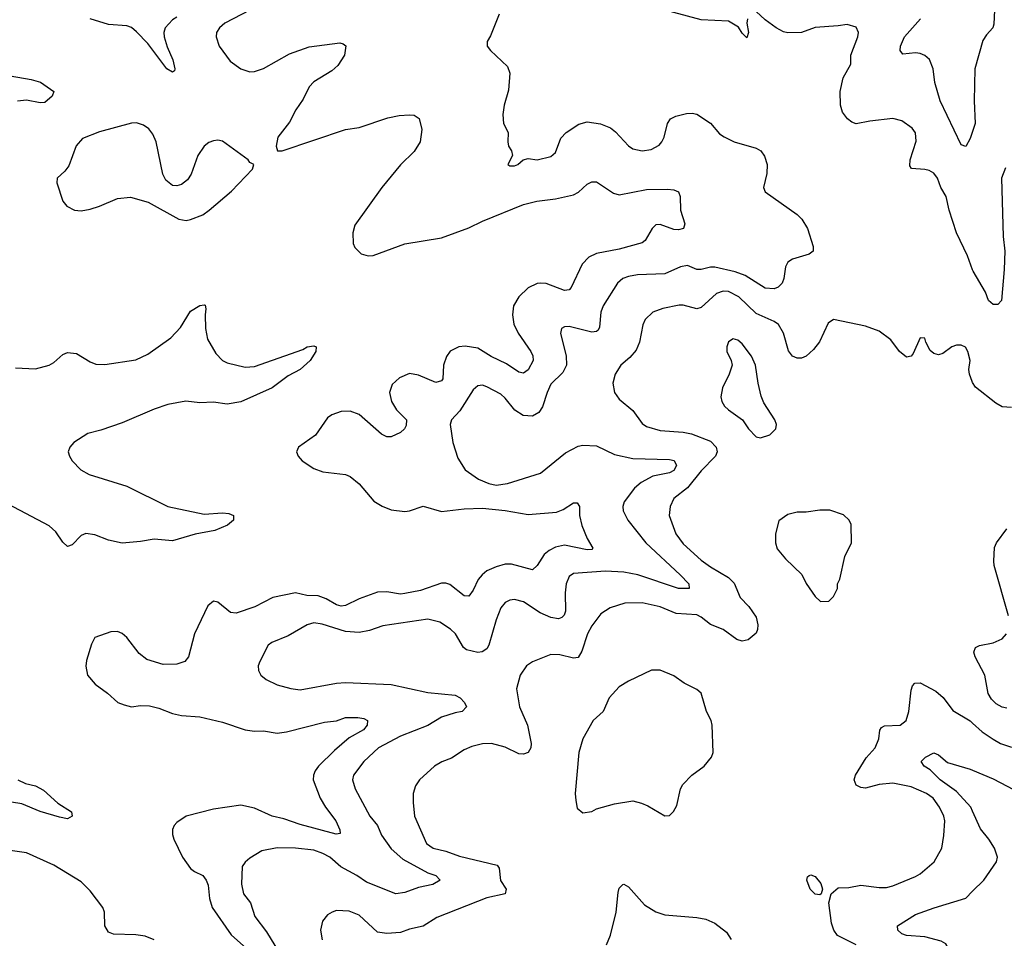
# Model space of a CAD drawing. Header units: inches. Extents: x 1954678 to 2060271, y 904822 to 1016299.
# Tile 313 of 403: x 2005820 to 2010139, y 1004215 to 1008246. Entities that reach past the tile are written whole.
import ezdxf

# ---------------------------------------------------------------- set-up
doc = ezdxf.new("R2010")
doc.units = ezdxf.units.IN
doc.header["$MEASUREMENT"] = 0
doc.layers.add('C0000', color=7, linetype='Continuous')
doc.layers.add('C0010', color=7, linetype='Continuous')

msp = doc.modelspace()

# ---------------------------------------------------------------- linework, layer by layer
at = {"layer": 'C0000', "color": 5}
for points, elevation in [([(2006830, 1008287.9), (2006719.7, 1008230), (2006696.1, 1008210), (2006684, 1008190), (2006682.4, 1008170), (2006695, 1008130), (2006743.9, 1008063.9), (2006790, 1008030.2), (2006830, 1008016.3), (2006850, 1008017.8), (2006890, 1008031.3), (2007004, 1008096), (2007090, 1008126.2), (2007224.4, 1008144.4), (2007239.6, 1008139.6), (2007250.3, 1008130.3), (2007244.5, 1008090), (2007215.6, 1008044.4), (2007190, 1008021.2), (2007110, 1007972.8), (2007090, 1007951.1), (2007063.7, 1007896.3), (2007031.3, 1007850), (2007003.6, 1007796.4), (2006952.4, 1007730), (2006944.9, 1007690), (2006950.9, 1007670.9), (2006970.9, 1007670.9), (2007250, 1007763.6), (2007310, 1007773.1), (2007434.4, 1007814.4), (2007484.9, 1007824.9), (2007530, 1007827.7), (2007550, 1007826.8), (2007572.7, 1007812.7), (2007584.4, 1007764.4), (2007576.5, 1007710), (2007550, 1007667.8), (2007490, 1007608.3), (2007409, 1007510), (2007290, 1007344), (2007281.6, 1007310), (2007283.4, 1007263.4), (2007290, 1007246), (2007318.4, 1007218.4), (2007348.9, 1007208.9), (2007370, 1007210.3), (2007510, 1007262.6), (2007670, 1007288.6), (2007790, 1007331.8), (2007850, 1007360.9), (2008030, 1007434), (2008089.3, 1007450), (2008170, 1007460.1), (2008250, 1007476.8), (2008271.9, 1007488.1), (2008310, 1007523.2), (2008330, 1007534), (2008350, 1007533.8), (2008424.8, 1007484.8), (2008450, 1007477.6), (2008570, 1007499.8), (2008662.3, 1007502.3), (2008690, 1007499.5), (2008710.6, 1007490), (2008717.1, 1007470), (2008719.2, 1007410), (2008738, 1007350), (2008731.3, 1007328.7), (2008710, 1007323.5), (2008690, 1007325.1), (2008630, 1007347.1), (2008610, 1007345.4), (2008594.6, 1007330), (2008563.2, 1007276.8), (2008550, 1007266), (2008450, 1007238.7), (2008350, 1007220.2), (2008316, 1007204), (2008287.6, 1007172.4), (2008239, 1007070), (2008230, 1007060.4), (2008210, 1007056.8), (2008130, 1007087.8), (2008106, 1007090), (2008090, 1007087.7), (2008050, 1007068.4), (2008010.2, 1007030), (2007986, 1006990), (2007981.5, 1006950), (2007988.1, 1006910), (2008007, 1006870), (2008061.7, 1006790), (2008071.6, 1006770), (2008073, 1006750), (2008050, 1006709.8), (2008030, 1006695.1), (2008010, 1006699), (2007955, 1006735), (2007888.2, 1006768.2), (2007830, 1006803.9), (2007773.7, 1006813.7), (2007747, 1006810), (2007708.9, 1006791.1), (2007692.5, 1006767.5), (2007678.9, 1006730), (2007676.6, 1006670), (2007670, 1006660.7), (2007646, 1006654), (2007570, 1006686.2), (2007530, 1006693.1), (2007486.6, 1006673.4), (2007454.7, 1006645.3), (2007442.8, 1006610), (2007450.8, 1006570), (2007473.2, 1006533.2), (2007517.5, 1006490), (2007515.7, 1006464.3), (2007508, 1006450), (2007490, 1006433.8), (2007450, 1006415.5), (2007430, 1006415.3), (2007406.7, 1006426.7), (2007310, 1006513.5), (2007270, 1006528.4), (2007230, 1006526.8), (2007188.9, 1006511.1), (2007170, 1006498.5), (2007117.7, 1006422.3), (2007042.8, 1006370), (2007034, 1006350), (2007042, 1006330), (2007059.1, 1006310), (2007110, 1006275.8), (2007150, 1006262), (2007250, 1006250.3), (2007270, 1006240.4), (2007310, 1006208.4), (2007373.2, 1006133.2), (2007410, 1006110.3), (2007450, 1006095.3), (2007510, 1006088), (2007530, 1006090.2), (2007590, 1006110.2), (2007670, 1006086.8), (2007770, 1006099.6), (2007850, 1006102), (2007950, 1006092.3), (2008050, 1006075), (2008175, 1006085), (2008203.4, 1006096.6), (2008250, 1006126), (2008264.9, 1006124.9), (2008275.8, 1006110), (2008276, 1006070), (2008286.5, 1006026.5), (2008309.1, 1005969.1), (2008333.8, 1005926.2), (2008330, 1005921.2), (2008310, 1005919.1), (2008210, 1005939.5), (2008170, 1005930.6), (2008143.1, 1005916.9), (2008121.5, 1005898.5), (2008090, 1005851.1), (2008070, 1005831.1), (2007976.8, 1005856.8), (2007950, 1005856.1), (2007910, 1005845), (2007870, 1005826.8), (2007849.3, 1005810), (2007831.5, 1005788.5), (2007810, 1005743), (2007790, 1005716.3), (2007770, 1005718), (2007706.7, 1005766.7), (2007690, 1005773.1), (2007670, 1005773.4), (2007578.5, 1005741.5), (2007510, 1005727.8), (2007490, 1005725.3), (2007430, 1005734.9), (2007390, 1005733.8), (2007310, 1005704.7), (2007250, 1005674.4), (2007230, 1005672.2), (2007210, 1005677.3), (2007163.9, 1005703.9), (2007130, 1005717.1), (2007079.4, 1005719.4), (2007030, 1005730.5), (2006930, 1005710.7), (2006851.2, 1005668.8), (2006770, 1005641.6), (2006744.6, 1005644.6), (2006690, 1005689.6), (2006670, 1005694), (2006645.9, 1005674.1), (2006587.6, 1005550), (2006560.2, 1005450), (2006544.4, 1005430), (2006510, 1005418), (2006450, 1005416.1), (2006377.8, 1005437.8), (2006343.7, 1005463.7), (2006290, 1005534), (2006270, 1005551.6), (2006250, 1005560.9), (2006219.8, 1005560.2), (2006150, 1005535.3), (2006135.2, 1005504.8), (2006113.7, 1005433.7), (2006110.5, 1005409.5), (2006118, 1005370), (2006150.8, 1005330), (2006206, 1005290), (2006251.3, 1005250), (2006278.8, 1005238.8), (2006310, 1005230.4), (2006350, 1005236.5), (2006390, 1005235.3), (2006430, 1005224.6), (2006490, 1005200.5), (2006530, 1005191.8), (2006610, 1005186.7), (2006710, 1005162.5), (2006810, 1005129.4), (2006850, 1005123.9), (2006890, 1005125.5), (2006950, 1005115.1), (2006990, 1005120.2), (2007156.8, 1005163.2), (2007210, 1005169.4), (2007250, 1005183.2), (2007303.2, 1005183.2), (2007330, 1005178.5), (2007346, 1005170), (2007344.6, 1005150), (2007328.9, 1005130), (2007265.4, 1005094.6), (2007201.2, 1005038.8), (2007131, 1004970), (2007116.6, 1004950), (2007109.3, 1004930), (2007107.5, 1004910), (2007138.5, 1004830), (2007161.1, 1004790), (2007207.5, 1004730), (2007224.9, 1004690), (2007225.4, 1004674.6), (2007208.2, 1004671.8), (2007050, 1004713.3), (2006978.5, 1004738.5), (2006928, 1004750), (2006850, 1004786.4), (2006790, 1004799.2), (2006670, 1004781.2), (2006550.4, 1004750), (2006510, 1004722.6), (2006497.4, 1004710), (2006490, 1004692.7), (2006490.2, 1004670), (2006496.5, 1004650), (2006533.8, 1004570), (2006570, 1004521.1), (2006587.3, 1004507.3), (2006623.1, 1004490), (2006638.8, 1004470), (2006647.5, 1004447.5), (2006652.7, 1004390), (2006664.8, 1004350), (2006747.5, 1004230), (2006815.5, 1004170)], 420), ([(2009012.7, 1008250), (2009010.4, 1008230), (2009016.4, 1008190), (2009010, 1008166), (2008990, 1008186), (2008972.6, 1008212.6), (2008930, 1008238.7), (2008810, 1008244.5), (2008630, 1008294)], 440), ([(2010000, 1007147.5), (2009977, 1007210), (2009929.8, 1007310), (2009897, 1007410), (2009884.5, 1007470), (2009861.4, 1007510), (2009846.6, 1007550), (2009830, 1007572.4), (2009810, 1007583.7), (2009790, 1007589), (2009732.3, 1007592.3), (2009724.8, 1007604.8), (2009725.7, 1007630), (2009752.6, 1007712.6), (2009749.8, 1007749.8), (2009735.1, 1007770), (2009690, 1007801.6), (2009650, 1007812.8), (2009550, 1007800.4), (2009490, 1007788), (2009470, 1007795.6), (2009452, 1007810), (2009430, 1007839.3), (2009421.1, 1007870), (2009419.7, 1007930), (2009431.8, 1007990), (2009466, 1008050), (2009466.6, 1008090), (2009496.2, 1008170), (2009499.5, 1008190), (2009490, 1008213.2), (2009450, 1008225.2), (2009410, 1008218), (2009310, 1008212), (2009250, 1008189.3), (2009190, 1008187.3), (2009170, 1008192.3), (2009139, 1008210), (2009090, 1008244.5), (2009050, 1008281.2)], 440), ([(2006510, 1008257.1), (2006490, 1008244.8), (2006458, 1008210), (2006452.4, 1008190), (2006453.6, 1008170), (2006466.7, 1008126.7), (2006492.3, 1008070), (2006501.5, 1008030), (2006498.7, 1008021.3), (2006490, 1008015.3), (2006466.1, 1008030), (2006381.7, 1008141.7), (2006333.1, 1008193.1), (2006310, 1008210.8), (2006290, 1008218.3), (2006210, 1008224), (2006129.4, 1008249.4)], 380), ([(2007924, 1008270), (2007885.8, 1008174.2), (2007871, 1008150), (2007871, 1008130), (2007886, 1008110), (2007959.9, 1008039.9), (2007970.4, 1008010.4), (2007963.8, 1007936.2), (2007944.9, 1007870), (2007938.8, 1007830), (2007942.8, 1007790), (2007962.8, 1007750), (2007961, 1007710), (2007964.7, 1007690), (2007978, 1007670), (2007982, 1007650), (2007962, 1007610), (2007970, 1007604.7), (2007990, 1007604.7), (2008006, 1007610), (2008028.7, 1007631.3), (2008050, 1007636), (2008090.8, 1007630.8), (2008150, 1007646), (2008170, 1007662.8), (2008194.5, 1007725.5), (2008217, 1007750), (2008273.5, 1007786.5), (2008310, 1007797.2), (2008368.3, 1007788.3), (2008411.1, 1007771.1), (2008433.8, 1007753.8), (2008490, 1007692.4), (2008510, 1007679.5), (2008550, 1007670.4), (2008590, 1007676.4), (2008624.7, 1007695.3), (2008637, 1007710), (2008647.6, 1007730), (2008661.6, 1007790), (2008675.1, 1007810), (2008698.4, 1007821.6), (2008745.8, 1007834.2), (2008770, 1007835.8), (2008790, 1007831.5), (2008851.1, 1007791.1), (2008890, 1007744.9), (2008910, 1007732.2), (2008954.8, 1007710), (2009050, 1007681.3), (2009070.5, 1007670), (2009087.3, 1007647.3), (2009099.5, 1007610), (2009097.6, 1007570), (2009083, 1007510), (2009090.6, 1007490), (2009230, 1007390.3), (2009250.3, 1007370), (2009276.5, 1007330), (2009301.1, 1007250), (2009300.5, 1007230), (2009283.7, 1007216.3), (2009210, 1007194.3), (2009190, 1007182), (2009179.3, 1007160.7), (2009171.8, 1007110), (2009164.4, 1007090), (2009147.9, 1007072.1), (2009130, 1007063.9), (2009090, 1007067), (2009002.6, 1007122.6), (2008959, 1007139), (2008870, 1007159.1), (2008850, 1007160.2), (2008810, 1007149.1), (2008790, 1007149.8), (2008750, 1007167.5), (2008718.3, 1007161.7), (2008650, 1007129.9), (2008530, 1007126), (2008490, 1007119.4), (2008466.4, 1007110), (2008442, 1007090), (2008380.2, 1006990), (2008370, 1006962.7), (2008364, 1006896), (2008357.2, 1006882.8), (2008350, 1006877.3), (2008330, 1006875), (2008230, 1006898.8), (2008210, 1006897.7), (2008197.1, 1006890), (2008191.9, 1006868.1), (2008217.3, 1006770), (2008218.1, 1006730), (2008202, 1006698), (2008150, 1006645.7), (2008133.6, 1006610), (2008113.8, 1006546.2), (2008098, 1006522), (2008070, 1006506.3), (2008029.3, 1006509.3), (2007992.7, 1006532.7), (2007950, 1006584.5), (2007930, 1006601.8), (2007870, 1006634.7), (2007850, 1006642), (2007830, 1006638.7), (2007810, 1006621.6), (2007750.8, 1006529.3), (2007713.7, 1006490), (2007708.9, 1006470), (2007719.5, 1006390), (2007741.6, 1006321.6), (2007774, 1006270), (2007833.4, 1006230), (2007878, 1006210), (2007910, 1006203.8), (2007959.3, 1006210), (2008104.5, 1006255.5), (2008214.7, 1006345.3), (2008270, 1006374.2), (2008290, 1006379.1), (2008350, 1006375.5), (2008430, 1006337.3), (2008510, 1006320.4), (2008670, 1006315), (2008690.6, 1006310.6), (2008701.7, 1006290), (2008690, 1006267.4), (2008670, 1006256.9), (2008598.1, 1006241.9), (2008545.8, 1006214.2), (2008516.5, 1006190), (2008472.2, 1006130), (2008466, 1006110), (2008466.7, 1006090), (2008487.7, 1006050), (2008566.7, 1005950), (2008717.8, 1005810), (2008755.3, 1005770), (2008757.3, 1005750), (2008710, 1005749.3), (2008531.1, 1005810), (2008470, 1005821.4), (2008390, 1005825.4), (2008250, 1005816.1), (2008230, 1005802.4), (2008217.5, 1005770), (2008213.1, 1005730), (2008214.3, 1005650), (2008208, 1005632), (2008198.2, 1005621.8), (2008183.5, 1005616.5), (2008150, 1005622.3), (2008103.3, 1005643.3), (2008030, 1005690.7), (2007990, 1005700.9), (2007970, 1005698), (2007950, 1005688.2), (2007930, 1005665.1), (2007910, 1005612.3), (2007878.4, 1005501.6), (2007870, 1005485.3), (2007848.9, 1005471.1), (2007830, 1005469.3), (2007780.2, 1005480.2), (2007767.2, 1005490), (2007731.5, 1005550), (2007710, 1005571.6), (2007662.6, 1005602.6), (2007610, 1005614.4), (2007413.7, 1005586.3), (2007354.9, 1005565.1), (2007310, 1005557.2), (2007250, 1005561.2), (2007146.6, 1005593.4), (2007110, 1005599.3), (2007080.5, 1005590), (2006998.2, 1005541.8), (2006926.8, 1005513.2), (2006910, 1005500.9), (2006873, 1005430), (2006866, 1005410), (2006867.7, 1005390), (2006877.3, 1005370), (2006902, 1005350), (2006950, 1005326.7), (2007010, 1005310.3), (2007050, 1005305.5), (2007210, 1005334), (2007250, 1005337.3), (2007450, 1005328.5), (2007610, 1005292.7), (2007730, 1005281.3), (2007752.3, 1005270), (2007771.3, 1005250), (2007780.3, 1005230), (2007760.5, 1005210), (2007730, 1005204.5), (2007670, 1005184.3), (2007610.9, 1005149.1), (2007490, 1005101.1), (2007394.7, 1005050), (2007330.2, 1004990), (2007284.9, 1004930), (2007280.7, 1004910), (2007291.3, 1004870), (2007356.8, 1004750), (2007389.3, 1004710), (2007407.5, 1004667.5), (2007450, 1004607.7), (2007501.4, 1004561.4), (2007610, 1004501.9), (2007645.5, 1004490), (2007664.4, 1004470), (2007632.4, 1004450), (2007570, 1004438.2), (2007510, 1004414.9), (2007470, 1004409.9), (2007340.8, 1004460.8), (2007299.4, 1004490), (2007228.6, 1004528.6), (2007181.2, 1004570), (2007150, 1004587.2), (2007110, 1004600.7), (2007029.4, 1004610.6), (2006950, 1004611), (2006882, 1004598), (2006830, 1004566), (2006810, 1004549.2), (2006796.3, 1004530), (2006792.5, 1004452.5), (2006801.6, 1004410), (2006832.7, 1004370), (2006852.4, 1004310), (2006902.9, 1004242.9), (2006972.2, 1004130)], 440), ([(2010000, 1007754.4), (2009990, 1007724), (2009970, 1007689.3), (2009950, 1007697.2), (2009858.2, 1007890), (2009834.9, 1007970), (2009827.5, 1008030), (2009810.8, 1008070.8), (2009790, 1008089), (2009770, 1008096.8), (2009750, 1008099.8), (2009694.2, 1008094.2), (2009682.4, 1008110), (2009684.4, 1008130), (2009700.8, 1008170), (2009771.3, 1008248.7)], 420), ([(2005779, 1007999), (2005870, 1007983.3), (2005911, 1007971), (2005970.3, 1007930), (2005963.1, 1007910), (2005930, 1007882.9), (2005910, 1007880.2), (2005850, 1007892.9), (2005810, 1007887.8)], 380), ([(2010000, 1006654), (2009997.7, 1006657.7), (2009986, 1006690), (2009984.2, 1006710), (2009989.6, 1006750), (2009979.7, 1006790), (2009968.4, 1006808.4), (2009950, 1006817.3), (2009930, 1006817.6), (2009909.4, 1006810.6), (2009870, 1006780.9), (2009850, 1006775.1), (2009830, 1006780.9), (2009814.5, 1006794.5), (2009794.5, 1006830), (2009790, 1006848), (2009770, 1006849), (2009739.5, 1006780.5), (2009730, 1006769), (2009710, 1006765.1), (2009679.7, 1006790), (2009640.8, 1006840.8), (2009590, 1006878.8), (2009530, 1006901.1), (2009390.3, 1006929.7), (2009366.6, 1006913.4), (2009328.4, 1006831.6), (2009302.3, 1006797.7), (2009270, 1006769.7), (2009250, 1006761.1), (2009230, 1006761.1), (2009210, 1006769.7), (2009193, 1006793), (2009170.6, 1006870), (2009148.8, 1006908.8), (2009130, 1006921.4), (2009050, 1006956.4), (2008974.3, 1007030), (2008930, 1007052.4), (2008905.9, 1007054.1), (2008876.3, 1007043.7), (2008810, 1006982.4), (2008790, 1006977.2), (2008730, 1006993.5), (2008713.3, 1006993.3), (2008641.4, 1006978.6), (2008597.1, 1006962.9), (2008563.1, 1006930), (2008553.7, 1006906.3), (2008538.3, 1006830), (2008524.1, 1006795.9), (2008496.8, 1006763.2), (2008457, 1006730), (2008431.7, 1006690), (2008422.6, 1006650), (2008428.7, 1006610), (2008450, 1006580.4), (2008510.2, 1006530.2), (2008550, 1006473.7), (2008570, 1006460.3), (2008630, 1006442.7), (2008730, 1006435.1), (2008767.7, 1006427.7), (2008850, 1006396.3), (2008874.7, 1006370), (2008879.3, 1006350), (2008872, 1006330), (2008810, 1006266.6), (2008750, 1006191.3), (2008690, 1006144.2), (2008673.4, 1006110), (2008669.3, 1006070), (2008699, 1005990), (2008730, 1005945.6), (2008810, 1005874), (2008850, 1005844.8), (2008930, 1005797.7), (2008953.5, 1005773.5), (2008980.2, 1005710), (2009017.8, 1005670), (2009050, 1005623.8), (2009058.4, 1005590), (2009057.2, 1005570), (2009050, 1005554), (2009015.5, 1005524.5), (2008990, 1005519), (2008966.3, 1005526.3), (2008905.4, 1005570), (2008850, 1005591.3), (2008810, 1005624.2), (2008790, 1005633.5), (2008699.5, 1005639.5), (2008630, 1005668.9), (2008550, 1005686.2), (2008474.8, 1005685.2), (2008410, 1005664.7), (2008370, 1005638), (2008330, 1005585.7), (2008310.2, 1005550), (2008285.7, 1005474.3), (2008270, 1005446.9), (2008250, 1005444.2), (2008190, 1005458.7), (2008150, 1005459.7), (2008070, 1005427.8), (2008043, 1005410), (2008015.8, 1005370), (2007999.5, 1005310), (2008012.1, 1005230), (2008047.1, 1005150), (2008063.2, 1005070), (2008062.7, 1005050), (2008050.4, 1005030), (2008030, 1005023.1), (2008010, 1005023.8), (2007950, 1005052.9), (2007890, 1005068.9), (2007850, 1005068.7), (2007803.4, 1005056.6), (2007770, 1005041.3), (2007714.7, 1005005.3), (2007671.2, 1004988.8), (2007639.3, 1004970), (2007574, 1004910), (2007556.3, 1004883.7), (2007546, 1004850), (2007545.5, 1004810), (2007552.4, 1004750), (2007604.9, 1004630), (2007633.4, 1004610), (2007690, 1004597.1), (2007750, 1004575.3), (2007914.9, 1004534.9), (2007922.7, 1004522.7), (2007928.7, 1004468.7), (2007954, 1004430), (2007950.3, 1004410), (2007870, 1004392.5), (2007650, 1004306), (2007590, 1004267.2), (2007530, 1004254.7), (2007490, 1004239.5), (2007430, 1004235.1), (2007390, 1004241.2), (2007310, 1004316.2), (2007265.8, 1004334.2), (2007210, 1004337), (2007191.3, 1004330), (2007170, 1004318), (2007148.2, 1004290), (2007140.3, 1004250), (2007147.7, 1004207.7)], 460), ([(2005801.7, 1006718.3), (2005890, 1006713.7), (2005950, 1006730.3), (2005970, 1006741.3), (2006010, 1006775.8), (2006030, 1006785.7), (2006070, 1006780.3), (2006130, 1006743.7), (2006154.1, 1006734.1), (2006193, 1006733), (2006330, 1006753.4), (2006381.7, 1006778.3), (2006483.6, 1006850), (2006525.1, 1006894.9), (2006570, 1006966.3), (2006610, 1006991.3), (2006630, 1006994.4), (2006633.5, 1006993.5), (2006636.9, 1006976.9), (2006633.2, 1006950), (2006635.8, 1006890), (2006644.1, 1006844.1), (2006681, 1006781), (2006710, 1006750.3), (2006730, 1006740.3), (2006810, 1006720.9), (2006850, 1006723.6), (2007061.7, 1006798.3), (2007081.2, 1006810), (2007110, 1006814.4), (2007121, 1006810), (2007119.1, 1006790), (2007094.9, 1006750), (2007050.3, 1006710), (2006997.6, 1006682.4), (2006927.6, 1006630), (2006790, 1006569), (2006730, 1006558.7), (2006670, 1006568), (2006610, 1006564.8), (2006548.4, 1006571.6), (2006470, 1006557), (2006410, 1006536.9), (2006270, 1006475.9), (2006176.1, 1006443.9), (2006119.7, 1006430), (2006057.7, 1006390), (2006039.6, 1006370), (2006033.1, 1006350), (2006038.3, 1006330), (2006050.2, 1006310), (2006089, 1006270), (2006124.9, 1006250), (2006290, 1006199.2), (2006469.6, 1006109.6), (2006630, 1006075.2), (2006710, 1006081.3), (2006738.2, 1006078.2), (2006758.8, 1006070), (2006758, 1006050), (2006732.2, 1006027.8), (2006676.3, 1006003.7), (2006590, 1005987.5), (2006490, 1005959.2), (2006410, 1005965.8), (2006350, 1005955.4), (2006270, 1005948.9), (2006210, 1005962.4), (2006150, 1005984.9), (2006110, 1005990.7), (2006090, 1005982.2), (2006050, 1005940.8), (2006030, 1005933.7), (2006010, 1005952.8), (2005978.5, 1005998.5), (2005950, 1006024.4), (2005770, 1006119.7)], 380), ([(2009490, 1004186.2), (2009407.4, 1004227.4), (2009391.9, 1004250), (2009381.7, 1004281.7), (2009369.6, 1004370.4), (2009379.8, 1004410), (2009410, 1004435.8), (2009457.4, 1004437.4), (2009510, 1004447.2), (2009590, 1004437.3), (2009621.8, 1004438.2), (2009650, 1004444.9), (2009750, 1004486), (2009770, 1004497.6), (2009831.6, 1004550), (2009864.7, 1004610), (2009874.2, 1004665.8), (2009877.6, 1004730), (2009874.2, 1004750), (2009855.3, 1004790), (2009826.8, 1004830), (2009798.5, 1004850), (2009730, 1004879.6), (2009650, 1004895.7), (2009590, 1004889), (2009530, 1004873.6), (2009510, 1004876.8), (2009490, 1004887), (2009481.1, 1004910), (2009486.8, 1004930), (2009533.5, 1005006.5), (2009573.3, 1005050), (2009588.5, 1005090), (2009592.5, 1005127.5), (2009600.7, 1005139.3), (2009613.7, 1005146.3), (2009682.7, 1005150), (2009709.1, 1005170.9), (2009719.8, 1005210), (2009730, 1005302.8), (2009737.1, 1005322.9), (2009746.3, 1005333.7), (2009770, 1005335.9), (2009838.9, 1005298.9), (2009871.4, 1005271.4), (2009913.8, 1005213.8), (2009989.2, 1005169.2), (2010000, 1005159.2)], 460), ([(2010000, 1004771.9), (2009991.9, 1004790), (2009930, 1004859.2), (2009857.3, 1004910), (2009814.6, 1004954.6), (2009787.8, 1004970), (2009775.1, 1004990), (2009793.7, 1005010), (2009830, 1005028.1), (2009850, 1005020.3), (2009890, 1004986), (2009990, 1004957.4), (2010000, 1004953.1)], 440), ([(2005812.2, 1004910), (2005845.8, 1004894.2), (2005890, 1004883.1), (2005925.1, 1004865.1), (2005987.1, 1004807.1), (2006047.3, 1004770), (2006050.5, 1004750.5), (2006030, 1004738.7), (2005994.4, 1004745.6), (2005910, 1004771.6), (2005830, 1004804.1), (2005710, 1004824.3)], 380), ([(2006410, 1004207.6), (2006370, 1004223.8), (2006329.9, 1004229.9), (2006232.2, 1004232.2), (2006210, 1004242.2), (2006193.6, 1004270), (2006192.2, 1004330), (2006185.6, 1004350), (2006130, 1004422.3), (2006090, 1004461.9), (2005970, 1004535.8), (2005850, 1004589), (2005757.5, 1004602.5)], 420), ([(2008394.5, 1004185.5), (2008411.8, 1004228.2), (2008437.3, 1004330), (2008444.7, 1004415.3), (2008450, 1004434), (2008466, 1004450), (2008470, 1004452.2), (2008490, 1004440.3), (2008561, 1004361), (2008610, 1004330.2), (2008650, 1004318), (2008790, 1004306.3), (2008830, 1004298), (2008870, 1004281.7), (2008920.9, 1004240.9), (2008941.6, 1004210)], 460), ([(2010000, 1004012.5), (2009990, 1004017.1), (2009950, 1004013), (2009840.7, 1003970), (2009826.5, 1003966.5), (2009817.2, 1003970), (2009824.2, 1003975.8), (2009826.2, 1003990), (2009854.3, 1004025.7), (2009877.3, 1004070), (2009895.7, 1004130), (2009898.2, 1004150), (2009893.4, 1004173.4), (2009882.7, 1004190), (2009862.2, 1004202.2), (2009790, 1004220.5), (2009710, 1004227), (2009690, 1004234.4), (2009672.8, 1004250), (2009671.1, 1004270), (2009750, 1004318.4), (2009831.4, 1004348.6), (2009970, 1004391), (2010000, 1004421)], 440)]:
    msp.add_lwpolyline(points, dxfattribs=dict(at, elevation=elevation))
for points, elevation in [([(2006332.7, 1007792.7), (2006310, 1007791.9), (2006170, 1007753.3), (2006095.7, 1007724.3), (2006067.8, 1007692.2), (2006035.4, 1007604.6), (2006018.4, 1007581.6), (2005984.9, 1007550), (2005983.1, 1007530), (2006009.3, 1007449.3), (2006027.3, 1007427.3), (2006061, 1007410), (2006090, 1007406.3), (2006130, 1007414.7), (2006170, 1007426.9), (2006250, 1007461.3), (2006307, 1007467), (2006384.4, 1007444.4), (2006518.8, 1007370), (2006550, 1007364.9), (2006570, 1007369), (2006623.7, 1007390), (2006651.8, 1007410), (2006750, 1007493), (2006842, 1007590), (2006848, 1007610), (2006830, 1007619), (2006822.7, 1007630), (2006710, 1007712.2), (2006690, 1007716.5), (2006670, 1007714.4), (2006650, 1007706.4), (2006630, 1007690.9), (2006602.3, 1007650), (2006572.6, 1007567.4), (2006556.4, 1007543.6), (2006530, 1007522.9), (2006510, 1007516.9), (2006490, 1007518.7), (2006461.7, 1007541.7), (2006447.7, 1007567.7), (2006419.2, 1007710), (2006404, 1007744), (2006386.3, 1007766.3), (2006363.2, 1007783.2)], 420), ([(2008950, 1006845.1), (2008930, 1006832), (2008921.5, 1006810), (2008922.3, 1006790), (2008941.6, 1006750), (2008945.5, 1006730), (2008932.7, 1006690), (2008903.1, 1006630), (2008895.8, 1006590), (2008899.5, 1006570), (2008912.2, 1006550), (2008930, 1006533.7), (2008990.2, 1006490.2), (2009016.4, 1006450), (2009050, 1006414.9), (2009070, 1006410.4), (2009110, 1006423.8), (2009137.2, 1006450), (2009139.3, 1006470), (2009132, 1006490), (2009084.4, 1006564.4), (2009073, 1006593), (2009059.3, 1006650), (2009047.8, 1006730), (2009030, 1006769.2), (2008990, 1006823.7), (2008970, 1006839.6)], 480), ([(2009330, 1006094), (2009270, 1006084), (2009230, 1006084), (2009190, 1006074), (2009150, 1006046), (2009136, 1005990), (2009136, 1005950), (2009143.5, 1005923.5), (2009179.8, 1005879.8), (2009250.9, 1005810.9), (2009270, 1005772), (2009310, 1005714), (2009332.7, 1005692.7), (2009370, 1005694), (2009390, 1005714), (2009408, 1005750), (2009408, 1005770), (2009418, 1005790), (2009439, 1005890), (2009468.7, 1005950), (2009468, 1006030), (2009458, 1006050), (2009433.6, 1006073.6), (2009373.6, 1006093.6)], 480), ([(2008591.5, 1005391.5), (2008490, 1005342.9), (2008450, 1005318), (2008405.5, 1005270), (2008379.1, 1005210), (2008335.5, 1005170), (2008290.4, 1005090), (2008272.2, 1005030), (2008257.3, 1004850), (2008259.8, 1004819.8), (2008266, 1004786), (2008290, 1004764.7), (2008330, 1004771), (2008350, 1004782.8), (2008430, 1004804.9), (2008510, 1004817.3), (2008548.1, 1004808.1), (2008575.5, 1004795.5), (2008650, 1004752), (2008670, 1004754), (2008688.4, 1004771.6), (2008703.1, 1004796.9), (2008719, 1004870), (2008728.7, 1004890), (2008768.7, 1004930), (2008822, 1004970), (2008855.3, 1005010), (2008862, 1005030), (2008857.2, 1005150), (2008853.2, 1005170), (2008833.2, 1005210), (2008809.2, 1005290), (2008790, 1005306), (2008734.2, 1005334.2), (2008690, 1005366), (2008630, 1005391.5)], 480), ([(2009330, 1004405.6), (2009310, 1004408.7), (2009288.2, 1004430), (2009273.3, 1004470), (2009276.1, 1004483.9), (2009282.7, 1004490), (2009290, 1004492.6), (2009310, 1004485.5), (2009334.9, 1004454.9), (2009341.5, 1004430), (2009335.5, 1004410)], 460)]:
    msp.add_lwpolyline(points, close=True, dxfattribs=dict(at, elevation=elevation))
at = {"layer": 'C0010', "color": 5}
for points, elevation in [([(2010102.6, 1008410), (2010093.3, 1008226.7), (2010088.4, 1008210), (2010060.4, 1008179.6), (2010045.2, 1008154.8), (2010009.4, 1008030.6), (2010007, 1007890), (2010011.7, 1007790), (2010000, 1007754.4)], 420), ([(2010143.9, 1007596.1), (2010126.5, 1007550), (2010134.6, 1007294.6), (2010141.6, 1007230), (2010138.7, 1007150), (2010126.2, 1007013.8), (2010110, 1006996), (2010090, 1006996.2), (2010070, 1007013.2), (2010056.9, 1007050), (2010002, 1007142), (2010000, 1007147.5)], 440), ([(2010170, 1006544), (2010130, 1006547.1), (2010102.2, 1006562.2), (2010012.8, 1006632.8), (2010000, 1006654)], 460), ([(2010157.4, 1005630), (2010094.4, 1005850), (2010092.5, 1005870), (2010096.8, 1005930), (2010104.4, 1005950), (2010150, 1006011.8)], 460), ([(2010150, 1005223.9), (2010130, 1005228.5), (2010103, 1005243), (2010083.5, 1005263.5), (2010068.9, 1005288.9), (2010054, 1005370), (2010010.6, 1005450), (2010005.8, 1005470), (2010012.6, 1005490), (2010030, 1005500.2), (2010090, 1005511.1), (2010130, 1005529.2), (2010148.3, 1005550)], 460), ([(2010000, 1005159.2), (2010041.3, 1005121.3), (2010090, 1005088.9), (2010122, 1005070), (2010170, 1005053.7)], 460), ([(2010000, 1004953.1), (2010090, 1004914.8), (2010210, 1004852)], 440), ([(2010000, 1004421), (2010049, 1004470), (2010105.6, 1004550), (2010108.7, 1004570), (2010095.8, 1004610), (2010071.9, 1004650), (2010034.8, 1004694.8), (2010000, 1004771.9)], 440)]:
    msp.add_lwpolyline(points, dxfattribs=dict(at, elevation=elevation))

doc.saveas('drawing.dxf')
